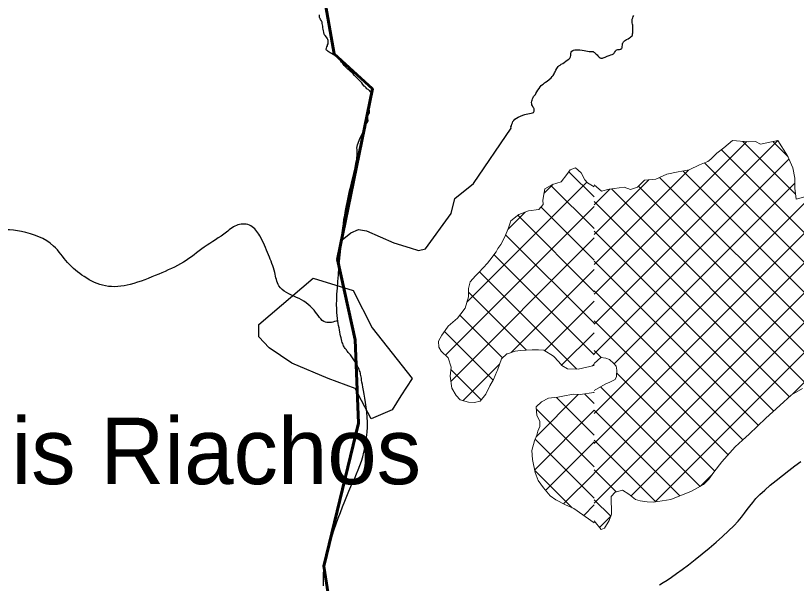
# Model space of a CAD drawing. Extents: x -1643653 to 4543381, y 1624270 to 13878484.
# Drawn here: x 707705 to 713583, y 8959679 to 8963952 of the extents above; entities that cross this region are included whole.
import ezdxf

# ---------------------------------------------------------------- set-up
doc = ezdxf.new("R2010")
doc.units = 0
doc.header["$LTSCALE"] = 200
for name, color, linetype, lineweight in [('1', 7, 'Continuous', 13), ('21', 7, 'Continuous', 25), ('24', 7, 'Continuous', 25), ('26', 7, 'Continuous', 106), ('27', 7, 'Continuous', 53), ('29', 7, 'Continuous', 13)]:
    doc.layers.add(name, color=color, linetype=linetype, lineweight=lineweight)
doc.layers.add('41', color=7, linetype='Continuous')

msp = doc.modelspace()

# ---------------------------------------------------------------- linework, layer by layer
at = {"layer": '1', "lineweight": 25}
msp.add_spline([(814781, 9009175.5), (814787.2, 9009173.4), (814796.9, 9009173.4), (814799.4, 9009172.4), (814805.1, 9009174.5), (814805.6, 9009176.5), (814811.7, 9009179.5), (814811.7, 9009179.5), (814801.5, 9009181), (814790.7, 9009181.5), (814784.1, 9009183.1), (814777.4, 9009185.1), (814778.4, 9009175.5)], degree=3, dxfattribs=at)
at = {"layer": '21'}
msp.add_lwpolyline([(709946.6, 8961976.9), (710246.8, 8961883.4), (710388.4, 8961602.9), (710691.5, 8961220.5), (710606.5, 8961090.1), (710541.4, 8960985.3), (710382.8, 8960917.3), (710261, 8961146.8), (710057.1, 8961220.5), (709785.2, 8961336.6), (709615.2, 8961452.8), (709535.9, 8961534.9), (709535.9, 8961628.4)], close=True, dxfattribs=at)
at = {"layer": '24'}
for points in [[(710000.6, 8963922), (709997.1, 8963929.1), (709994.4, 8963933.2), (709992.9, 8963937.1), (709992.3, 8963944.1), (709993.5, 8963956.8)], [(712058, 8963677.9), (712064.5, 8963673.2), (712070.9, 8963667.3), (712075.7, 8963662.8), (712082.7, 8963655.8), (712088.8, 8963649.4), (712097.8, 8963640.5), (712105.9, 8963634.6), (712111.7, 8963631.8), (712117.6, 8963631.5), (712122.6, 8963632.4), (712129.6, 8963634.1), (712136, 8963636.8), (712144.1, 8963640.2), (712158.2, 8963646.8), (712172.7, 8963652.3), (712186.9, 8963656.2), (712195.8, 8963659.8), (712206.7, 8963664.9), (712211.5, 8963669.6), (712214.5, 8963674.6), (712220.7, 8963684.6), (712224.3, 8963689.1), (712227.7, 8963692.2), (712232.4, 8963695.2), (712239.1, 8963696.6), (712244.4, 8963697.5), (712251.4, 8963697.7), (712258.6, 8963698.3), (712263.1, 8963700), (712266.7, 8963703.3), (712269.8, 8963706.4), (712271.2, 8963710.3), (712272, 8963714.7), (712272.9, 8963720.2), (712273.7, 8963729.4), (712275.1, 8963740.3), (712277.1, 8963746.2), (712279.9, 8963750.6), (712282.9, 8963754.2), (712290.2, 8963761.2), (712297.4, 8963767.6), (712305.2, 8963772.9), (712316.1, 8963778.5), (712326.2, 8963784.3), (712333.8, 8963789.8), (712340.5, 8963795.4), (712346.3, 8963800.7), (712349.4, 8963807.4), (712350.5, 8963814.6), (712351.3, 8963823), (712351.6, 8963830.8), (712351.9, 8963841.9), (712351.9, 8963855.3), (712351.9, 8963871.4), (712352.2, 8963880.8), (712350.5, 8963887.5), (712348, 8963898.4), (712346.6, 8963905.9), (712346.6, 8963916), (712348, 8963926.3), (712351.1, 8963935.2), (712355.8, 8963944.4), (712360.8, 8963953.3)], [(710341.7, 8963112), (710341.4, 8963118.8), (710343.5, 8963128.8), (710347.6, 8963139.4), (710354.1, 8963151.2), (710357.1, 8963156.2), (710358.5, 8963160.6), (710358.8, 8963163.6), (710357.9, 8963170.6), (710356.5, 8963178), (710355.6, 8963184.5), (710356.2, 8963190.1), (710358, 8963196.8), (710361.5, 8963206.8), (710364.5, 8963213.6), (710368.3, 8963221.3), (710369.5, 8963228.1), (710368.6, 8963236.9), (710367.1, 8963241.9), (710366.8, 8963249.6), (710365.6, 8963268.8), (710365.6, 8963287.6), (710367.7, 8963303.5), (710370.7, 8963313.2), (710376.6, 8963324.4), (710380.1, 8963334.5), (710382.8, 8963345.1), (710383.7, 8963357.7), (710383.1, 8963367.8), (710381.6, 8963373.7), (710378.1, 8963379.6), (710373, 8963385.8), (710370.3, 8963388.6), (710365.3, 8963391.5), (710358.8, 8963395.4), (710350.6, 8963401.6), (710343.8, 8963407.5), (710335.8, 8963415.4), (710329.3, 8963421.3), (710320.2, 8963434), (710312.5, 8963445.2), (710306.3, 8963450.8), (710298, 8963459.9), (710289.9, 8963467.5), (710278.4, 8963477.9), (710266.9, 8963490.5), (710256.9, 8963502.3), (710245.7, 8963513.2), (710235.6, 8963523), (710225.9, 8963531.8), (710215.8, 8963541), (710206.1, 8963550.1), (710201.1, 8963553.9), (710191.5, 8963563.6), (710180, 8963576.6), (710168.8, 8963590.4), (710158.4, 8963602.8), (710151.4, 8963613.1), (710145.5, 8963621.1), (710133.7, 8963633.2), (710125.7, 8963640.2), (710118, 8963645.8), (710112, 8963649.9), (710101.7, 8963656.4), (710090.1, 8963662.2), (710082.8, 8963666.7), (710073.6, 8963671.1), (710065.1, 8963676.4), (710058.6, 8963681.4), (710055, 8963685), (710050, 8963688.5), (710045.3, 8963693.2), (710043.8, 8963697), (710043.2, 8963702.1), (710045, 8963707.7), (710049.1, 8963718), (710052.1, 8963724.8), (710054.4, 8963732.6), (710057.4, 8963740.3), (710059.2, 8963748), (710059.2, 8963757.1), (710058.6, 8963764.2), (710056.2, 8963771.8), (710050.3, 8963783.3), (710045, 8963790.7), (710036.4, 8963801.9), (710030.5, 8963808.3), (710027.8, 8963813.7), (710025.7, 8963818.7), (710024.6, 8963828.1), (710023.1, 8963838.4), (710020.4, 8963850.5), (710018.7, 8963860.5), (710017.8, 8963872.3), (710015.7, 8963882.9), (710013.9, 8963891.5), (710012.2, 8963898), (710012.1, 8963902.3), (710011.2, 8963906.7), (710007.7, 8963913.2), (710000.6, 8963922)], [(711773.5, 8963542.3), (711780.2, 8963553.4), (711784.1, 8963562.6), (711789.9, 8963568.8), (711796.1, 8963573.8), (711804.2, 8963579.6), (711812.8, 8963585.5), (711824, 8963592.2), (711835.1, 8963599.4), (711846.8, 8963608.1), (711858.8, 8963616.4), (711869.4, 8963624.5), (711877.5, 8963631.7), (711880.7, 8963636.7), (711883.2, 8963642.3), (711884.6, 8963651.2), (711885.4, 8963658.7), (711885.7, 8963667.4), (711887.9, 8963675.7), (711892.9, 8963684.1), (711900.2, 8963688.6), (711906.6, 8963692.2), (711915.5, 8963694.4), (711925, 8963695), (711931.7, 8963695.2), (711952.6, 8963694.9), (711970.4, 8963693), (711985.2, 8963690.5), (711997.8, 8963687.1), (712012, 8963684.9), (712022.3, 8963683.2), (712027.3, 8963683), (712036.8, 8963682.7), (712042.7, 8963682.1), (712049.4, 8963682.1), (712053.3, 8963681), (712058, 8963677.9)], [(711435.9, 8963104.2), (711433.8, 8963114), (711437.7, 8963122.1), (711442.2, 8963135.5), (711445.2, 8963144.7), (711449.4, 8963153.9), (711455, 8963162.8), (711463.9, 8963172), (711476.2, 8963180.1), (711489.3, 8963188.1), (711506.3, 8963195.7), (711525, 8963202.6), (711538.8, 8963207.9), (711547.8, 8963210.4), (711560.6, 8963213.7), (711586.8, 8963217.9), (711596.9, 8963220.7), (711603, 8963224.1), (711606.4, 8963228.5), (711608.3, 8963233.8), (711609.7, 8963240.8), (711610.3, 8963246.9), (711609.4, 8963251.6), (711606.9, 8963256.4), (711602.7, 8963261.7), (711598.6, 8963267), (711595.8, 8963273.7), (711592.7, 8963281.1), (711590.5, 8963288.3), (711589.9, 8963297.2), (711591.3, 8963307), (711593, 8963316.8), (711596.3, 8963326.2), (711600.5, 8963335.1), (711603.6, 8963342.4), (711607.8, 8963346.6), (711614.7, 8963353.3), (711618.1, 8963358.8), (711622, 8963364.9), (711630.1, 8963379.4), (711637.1, 8963391.1), (711645.7, 8963403.6), (711654.7, 8963415.9), (711663, 8963425.6), (711671.7, 8963433.4), (711679.2, 8963439.3), (711687.3, 8963444.9), (711695.8, 8963451.5), (711707, 8963459.3), (711723.4, 8963472.1), (711737.1, 8963483.5), (711745.2, 8963492.7), (711751.9, 8963501.6), (711758.6, 8963513.6), (711763.3, 8963521.1), (711768.1, 8963530.1), (711773.5, 8963542.3)], [(710164.8, 8962317.2), (710168.7, 8962351.7), (710172.8, 8962385.1), (710177.5, 8962418), (710182.7, 8962451.3), (710188.8, 8962485.8), (710195.8, 8962521.8), (710203.5, 8962558.9), (710211.7, 8962596.3), (710220, 8962633.4), (710228.3, 8962669.3), (710236.4, 8962703.3), (710243.8, 8962734.7), (710250.5, 8962762.6), (710256.1, 8962786.7), (710260.8, 8962807), (710264.6, 8962824.2), (710267.7, 8962838.7), (710270.1, 8962851), (710271.9, 8962861.6), (710273.3, 8962870.9), (710274.4, 8962879.4), (710275.3, 8962887.5), (710275.9, 8962895.5), (710276.3, 8962903.4), (710276.6, 8962911.3), (710276.6, 8962919.3), (710276.5, 8962927.5), (710276.2, 8962936), (710275.8, 8962945), (710275.2, 8962954.4), (710280.1, 8962978.4), (710299.5, 8963033.2), (710341.7, 8963112)], [(710674.9, 8962204.1), (710737.2, 8962184.8), (710790.9, 8962198.1), (710985, 8962463.8), (711011.2, 8962574.6), (711153.5, 8962689.4), (711435.9, 8963104.2)], [(710164.4, 8962263.4), (710229.5, 8962317.3), (710287.9, 8962342), (710347.9, 8962333.1)], [(710310.3, 8961209.6), (710308.3, 8961222.6), (710306.5, 8961233.8), (710304.7, 8961243.7), (710302.9, 8961252.7), (710300.8, 8961261.4), (710298.3, 8961270), (710295.4, 8961278.7), (710292.1, 8961287.5), (710288.5, 8961296.2), (710284.5, 8961304.9), (710280.3, 8961313.5), (710275.9, 8961322), (710271.3, 8961330.4), (710266.6, 8961338.7), (710261.7, 8961346.8), (710256.8, 8961354.7), (710251.7, 8961362.5), (710246.5, 8961370.1), (710241.3, 8961377.5), (710236, 8961384.6), (710230.8, 8961391.6), (710225.5, 8961398.4), (710220.2, 8961404.9), (710215.1, 8961411.3), (710209.9, 8961417.6), (710204.9, 8961423.7), (710200.1, 8961429.8), (710195.4, 8961435.8), (710190.9, 8961441.7), (710186.6, 8961447.7), (710182.5, 8961453.9), (710178.6, 8961460.3), (710174.9, 8961467.3), (710171.3, 8961474.8), (710167.9, 8961483.2), (710164.6, 8961492.5), (710161.4, 8961502.8), (710158.2, 8961514.5), (710155.2, 8961527.2), (710152.2, 8961540.9), (710149.2, 8961555.4), (710146.2, 8961570.7), (710143.2, 8961586.5), (710140.2, 8961602.7), (710137.1, 8961619.2), (710133.9, 8961636), (710130.9, 8961653.7), (710128.1, 8961672.8), (710125.7, 8961694), (710123.8, 8961718.1), (710122.6, 8961745.6), (710122.3, 8961777.3), (710122.9, 8961813.8), (710124.7, 8961855.4), (710127.4, 8961901.3), (710130.9, 8961950.3), (710135, 8962001.2), (710139.5, 8962052.7), (710144.1, 8962103.7), (710148.7, 8962152.9), (710153.1, 8962199.2), (710157.2, 8962241.7), (710161, 8962280.7), (710164.8, 8962317.2)], [(710347.9, 8962333.1), (710553, 8962240.9), (710674.9, 8962204.1)], [(710022.2, 8959661.1), (710022.2, 8959688.7), (710022.2, 8959711.2), (710022.5, 8959729.8), (710023, 8959745.3), (710023.8, 8959759), (710025, 8959771.8), (710026.7, 8959784.9), (710028.9, 8959799.3), (710031.7, 8959815.9), (710035.3, 8959834.9), (710039.7, 8959856.5), (710045.1, 8959880.7), (710051.6, 8959907.5), (710059.3, 8959937.2), (710068.4, 8959969.7), (710078.9, 8960005.1), (710090.9, 8960043.5), (710104.3, 8960084.1), (710118.8, 8960126.3), (710134.1, 8960169.4), (710150, 8960212.7), (710166.2, 8960255.3), (710182.6, 8960296.7), (710198.7, 8960336), (710214.6, 8960372.8), (710230, 8960407.5), (710244.8, 8960440.4), (710259, 8960472.1), (710272.6, 8960503.3), (710285.4, 8960534.3), (710297.4, 8960565.8), (710308.5, 8960598.3), (710318.7, 8960632.1), (710327.8, 8960667.2), (710335.7, 8960703.3), (710342.4, 8960740.3), (710347.6, 8960778), (710351.3, 8960816.1), (710353.4, 8960854.3), (710353.8, 8960892.7), (710352.3, 8960930.7), (710349.4, 8960968.1), (710345.3, 8961004.5), (710340.4, 8961039.4), (710335, 8961072.3), (710329.6, 8961102.9), (710324.3, 8961130.7), (710319.7, 8961155.3), (710315.8, 8961176.5), (710312.8, 8961194.4), (710310.3, 8961209.6)], [(712553.4, 8959668.5), (712580.5, 8959684.9), (712610.5, 8959704), (712643.9, 8959726.3), (712681.3, 8959752.6), (712723.4, 8959783.3), (712770.3, 8959818.9), (712820.9, 8959858.5), (712873.6, 8959900.9), (712926.7, 8959944.9), (712978.7, 8959989.2), (713028, 8960032.8), (713073, 8960074.5), (713112, 8960113), (713144.1, 8960147.5), (713170.5, 8960178.6), (713192.9, 8960207.3), (713213.2, 8960234.5), (713233.2, 8960261.2), (713254.6, 8960288.2), (713279.3, 8960316.7), (713309.1, 8960347.5), (713345.1, 8960381.2), (713386.3, 8960417.3), (713431.2, 8960454.6), (713478.3, 8960492.2), (713525.8, 8960529.2), (713572.4, 8960564.6), (713616.3, 8960597.2)]]:
    msp.add_lwpolyline(points, dxfattribs=at)
msp.add_spline([(710131.8, 8961656.3), (710038.2, 8961644.6), (709952.5, 8961734.3), (709819.9, 8961831.8), (709687.4, 8961917.5), (709656.2, 8962018.9), (709609.4, 8962151.4), (709543.1, 8962295.7), (709476.8, 8962369.8), (709379.4, 8962377.6), (709293.6, 8962323), (709126, 8962209.9), (708970, 8962096.9), (708782.9, 8962007.2), (708568.5, 8961929.2), (708381.3, 8961917.5), (708221.5, 8961987.7), (708096.8, 8962093), (707991.5, 8962217.7), (707749.8, 8962326.9), (707512, 8962326.9), (707301.5, 8962284), (707215.7, 8962330.8), (707145.5, 8962459.4), (707075.3, 8962576.4), (706915.5, 8962654.3), (706724.5, 8962763.5), (706475, 8962868.8), (706285.5, 8962993.6), (706252.3, 8963024.5), (706110.5, 8963180), (706048.8, 8963234.9), (705965.3, 8963310.3), (705863.5, 8963374.4), (705840.7, 8963390.4), (705796.9, 8963407.8)], degree=3, dxfattribs=at)
at = {"layer": '26'}
for points in [[(676174.9, 8960921), (676589.7, 8959851), (677298.5, 8959085), (677905.7, 8958370.4), (678108.1, 8958127.9), (678628.8, 8957871.5), (679175.3, 8957678.5), (679634.1, 8957740.2), (680271.7, 8957890.1), (680680.6, 8958130.1), (682556.7, 8958821.8), (683435.7, 8958881.7), (684580.7, 8958673.6), (685598.3, 8958453.2), (686374.5, 8958348.3), (687212.1, 8957836.1), (687682.2, 8957630.7), (688306.1, 8957615.5), (689591.9, 8957533.9), (690585.7, 8957606.1), (691389.1, 8957793.5), (691759.3, 8957957.3), (692919.9, 8958245), (693572, 8958700.2), (694136.4, 8959422.7), (694705.3, 8960908.2), (694927.7, 8961937.4), (695327.4, 8962800.5), (695494.2, 8963028.7), (696954.2, 8966672.4), (698159, 8968028.2), (699003.1, 8968647.8), (699373.7, 8968875.2), (699705.8, 8969051.9), (700930.8, 8969479.2), (701631.8, 8969565.3), (702395, 8969409.6), (703157, 8969037.7), (703804.2, 8968640.8), (704732, 8968306.3), (704974.2, 8968343.5), (705432.6, 8968328.9), (706400.3, 8968312.2), (707482.9, 8968320.5), (708005.4, 8968381.9), (708718.3, 8968340.8), (709660.3, 8968260.6), (710627.7, 8968180.3), (711187.5, 8968089), (711873, 8967704.7), (712851.5, 8967319.2), (713361.3, 8967393.4), (714238.5, 8967122.7), (715674, 8966506.4), (716373.4, 8966312.8), (717313.4, 8965902), (718673.1, 8965375), (719658.3, 8965140.1)], [(691088.7, 8957705.7), (691389.1, 8957793.5), (691759.3, 8957957.3), (692919.9, 8958245), (693572, 8958700.2), (694136.4, 8959422.7), (694705.3, 8960908.2), (694927.7, 8961937.4), (695327.4, 8962800.5), (695494.2, 8963028.7), (696954.2, 8966672.4), (698159, 8968028.2), (699003.1, 8968647.8), (699373.7, 8968875.2), (699705.8, 8969051.9), (700930.8, 8969479.2), (701631.8, 8969565.3), (702395, 8969409.6), (703157, 8969037.7), (703804.2, 8968640.8), (704732, 8968306.3), (704974.2, 8968343.5), (705432.6, 8968328.9), (706400.3, 8968312.2), (707482.9, 8968320.5), (708005.4, 8968381.9), (708718.3, 8968340.8), (709660.3, 8968260.6), (710627.7, 8968180.3), (711187.5, 8968089), (711873, 8967704.7), (712851.5, 8967319.2), (713361.3, 8967393.4), (714238.5, 8967122.7), (715674, 8966506.4), (716373.4, 8966312.8), (717313.4, 8965902), (718673.1, 8965375), (719658.3, 8965140.1)]]:
    msp.add_spline(points, degree=3, dxfattribs=at)
at = {"layer": '27'}
msp.add_lwpolyline([(709144.8, 8957731.4), (709631.6, 8957868.5), (710077.1, 8957921), (710312.9, 8958366.7), (710103.3, 8959310.7), (710024.7, 8959808.9), (710286.7, 8960883.9), (710260.5, 8961513.2), (710129.5, 8962116.3), (710391.6, 8963401.1), (710103.3, 8963663.3), (710024.7, 8964109.1)], dxfattribs=at)
msp.add_lwpolyline([(709144.8, 8957731.4), (709631.6, 8957868.5), (710077.1, 8957921), (710312.9, 8958366.7), (710103.3, 8959310.7), (710024.7, 8959808.9), (710286.7, 8960883.9), (710260.5, 8961513.2), (710129.5, 8962116.3), (710391.6, 8963401.1), (710103.3, 8963663.3), (710024.7, 8964109.1)], dxfattribs=at)
at = {"layer": '29'}
for p, q in [((712060.8, 8961630.4), (713443.2, 8963012.7)), ((712060.8, 8961854.9), (713209.5, 8963003.6)), ((713576.7, 8962609.4), (713180.5, 8963005.6)), ((713521, 8962889.6), (713405.7, 8963004.9)), ((714433.7, 8961527.9), (713018.2, 8962943.4)), ((712060.8, 8961405.9), (713528.1, 8962873.2)), ((714288, 8961449.1), (712892, 8962845.1)), ((712060.8, 8962587), (711870.5, 8962777.3)), ((712060.8, 8962079.4), (712771.4, 8962790)), ((714144.6, 8961368), (712730.3, 8962782.2)), ((711102, 8961794.9), (712006.1, 8962699)), ((712060.8, 8962303.9), (712473.4, 8962716.5)), ((712211.1, 8961331.7), (713571.3, 8962691.8)), ((714040.2, 8961247.9), (712553.7, 8962734.3)), ((711682.3, 8962612.8), (711751.8, 8962682.3)), ((712060.8, 8962349.4), (711735.9, 8962674.4)), ((712060.8, 8962528.4), (712179.5, 8962647.1)), ((713672.2, 8961166.8), (712190.5, 8962648.5)), ((713914.7, 8961148.9), (712394.4, 8962669.1)), ((712060.8, 8960956.8), (713680.2, 8962576.2)), ((710941.5, 8961396.8), (712060.8, 8962516.2)), ((713530.7, 8961083.9), (712060.8, 8962553.7)), ((711411.7, 8962342.2), (711542.6, 8962473.2)), ((712060.8, 8962111.8), (711661.6, 8962511.1)), ((712060.8, 8960732.3), (713819.4, 8962490.9)), ((712060.8, 8961874.2), (711485.7, 8962449.4)), ((712060.8, 8960507.8), (713976, 8962423)), ((712060.8, 8960283.3), (714126.5, 8962349.1)), ((710981.8, 8961199.6), (712060.8, 8962278.6)), ((712060.8, 8961636.7), (711394.6, 8962302.9)), ((713413.7, 8960976.3), (712060.8, 8962329.2)), ((712339, 8960337), (714229.8, 8962227.8)), ((713554, 8961103), (714646.8, 8962195.8)), ((712060.8, 8961399.1), (711307.3, 8962152.6)), ((713297.1, 8960868.4), (712060.8, 8962104.7)), ((712519.7, 8960293.2), (714303.6, 8962077.1)), ((711930.8, 8961291.6), (711197.6, 8962024.7)), ((711436.4, 8961416.6), (712060.8, 8962041)), ((711550.5, 8961434.2), (711114.3, 8961870.4)), ((713181.3, 8960759.8), (712060.8, 8961880.2)), ((711687.1, 8961429.7), (712060.8, 8961803.4)), ((711370.2, 8961377), (711049.7, 8961697.5)), ((713069.8, 8960646.7), (712060.8, 8961655.7)), ((711300.8, 8961208.8), (710934, 8961575.6)), ((711815.2, 8961320.2), (712060.8, 8961565.8)), ((712112.5, 8961379.5), (712060.8, 8961431.2)), ((711211.2, 8961060.8), (710982.1, 8961289.9)), ((711073.4, 8961053.6), (711347.8, 8961328)), ((712048.5, 8961315.9), (712060.8, 8961328.2)), ((712968.2, 8960523.8), (712229.4, 8961262.6)), ((712060.8, 8961032.4), (711988.6, 8961104.6)), ((712060.8, 8961117.3), (712058.1, 8961115.8)), ((712859.1, 8960408.4), (712108.8, 8961158.7)), ((711624.6, 8960783.2), (711941.6, 8961100.2)), ((712060.8, 8960794.8), (711777.2, 8961078.4)), ((712060.8, 8960557.2), (711625.5, 8960992.6)), ((711613.3, 8960534.4), (712060.8, 8960981.9)), ((712706.1, 8960336.9), (712060.8, 8960982.2)), ((712060.8, 8960319.6), (711616.7, 8960763.8)), ((712524.6, 8960293.8), (712060.8, 8960757.6)), ((711695.4, 8960378.8), (712060.8, 8960744.3)), ((711894.2, 8960248.7), (711614.7, 8960528.2)), ((712226, 8960368), (712060.8, 8960533.1)), ((711831.2, 8960277.1), (712060.8, 8960506.7)), ((712859.9, 8960408.8), (712948.8, 8960497.8)), ((712185.8, 8960183.7), (712060.8, 8960308.6)), ((711907, 8960243.2), (712060.8, 8960134.7)), ((711982, 8960190.3), (712060.8, 8960269.1)), ((712101.2, 8960099.2), (712185.9, 8960183.9))]:
    msp.add_line(p, q, dxfattribs=at)
at = {"layer": '29', "lineweight": 53}
for points in [[(709105.2, 8957746.2), (709631.6, 8957868.5), (710077.1, 8957921), (710312.9, 8958366.7), (710103.3, 8959310.7), (710024.7, 8959808.9), (710286.7, 8960883.9), (710260.5, 8961513.2), (710129.5, 8962116.3), (710391.6, 8963401.1), (710103.3, 8963663.3), (710024.7, 8964109.1)], [(710024.7, 8964109.1), (710103.3, 8963663.3), (710391.6, 8963401.1), (710129.5, 8962116.3), (710260.5, 8961513.2), (710286.7, 8960883.9), (710024.7, 8959808.9), (710103.3, 8959310.7), (710312.9, 8958366.7), (710077.1, 8957921), (709631.6, 8957868.5), (709105.2, 8957746.2)]]:
    msp.add_lwpolyline(points, dxfattribs=at)
at = {"layer": '29'}
for points in [[(713443.5, 8963012.8), (713312.7, 8962985.5), (713275.8, 8963005.6), (713221.2, 8963002.8), (713102.9, 8963011.1), (713036.3, 8962957), (712984, 8962917.7), (712939.7, 8962871.7), (712915.7, 8962855.1), (712854.8, 8962829.4), (712776.2, 8962790.8), (712692.4, 8962775.2), (712607.4, 8962758.2), (712526.2, 8962722.1), (712439.9, 8962712.9), (712386.8, 8962661.8), (712333.5, 8962643.8), (712286.4, 8962661.3), (712173.3, 8962646.2), (712117, 8962629.8), (712060.8, 8962677.3)], [(713443.5, 8963012.8), (713517.5, 8962897.6), (713557, 8962807), (713570.7, 8962728.5), (713571.8, 8962652.7), (713581.1, 8962570.3), (713646.7, 8962589.4)], [(712060.8, 8962662.9), (712011.2, 8962692.8), (711991.1, 8962717.1), (711962.4, 8962769.4), (711920.9, 8962806.5), (711880.1, 8962791.7), (711855.7, 8962755.1), (711812.1, 8962702.2), (711748.4, 8962681.2), (711688.5, 8962648.7), (711673.8, 8962563.8), (711677.3, 8962529.5), (711645.2, 8962491.7), (711567.7, 8962482.3), (711492.6, 8962455), (711433.8, 8962407.3), (711416.9, 8962354.2), (711388.3, 8962288.4), (711357.4, 8962229.1), (711335.5, 8962200.1), (711323.9, 8962173.5), (711275.1, 8962111.8), (711257.1, 8962087.8), (711193.1, 8962019.9), (711168.7, 8961993.4), (711126.4, 8961948.1), (711114.6, 8961898.7), (711114, 8961836.5), (711089.1, 8961750.5), (711058.3, 8961707.6), (711031.4, 8961676.1), (710961.1, 8961615.8), (710939.2, 8961583), (710913.5, 8961546.5), (710890.2, 8961501), (710891.1, 8961457.8), (710909.9, 8961425.9), (710962.7, 8961377.2), (710983.7, 8961306), (710976.7, 8961237.5)], [(712060.8, 8962662.9), (712011.2, 8962692.8), (711991.1, 8962717.1), (711962.4, 8962769.4), (711920.9, 8962806.5), (711880.1, 8962791.7), (711855.7, 8962755.1), (711812.1, 8962702.2), (711748.4, 8962681.2), (711688.5, 8962648.7), (711673.8, 8962563.8), (711677.3, 8962529.5), (711645.2, 8962491.7), (711567.7, 8962482.3), (711492.6, 8962455), (711433.8, 8962407.3), (711416.9, 8962354.2), (711388.3, 8962288.4), (711357.4, 8962229.1), (711335.5, 8962200.1), (711323.9, 8962173.5), (711275.1, 8962111.8), (711257.1, 8962087.8), (711193.1, 8962019.9), (711168.7, 8961993.4), (711126.4, 8961948.1), (711114.6, 8961898.7), (711114, 8961836.6), (711089.2, 8961750.5), (711058.3, 8961707.6), (711031.4, 8961676.1), (710961.1, 8961615.8), (710939.2, 8961583), (710913.5, 8961546.5), (710890.2, 8961501), (710891.1, 8961457.8), (710909.9, 8961425.9), (710962.7, 8961377.2), (710983.7, 8961306), (710976.7, 8961237.5)], [(710976.7, 8961237.5), (710988.6, 8961148.6), (711021.1, 8961093.7), (711052.6, 8961059.2), (711115.9, 8961042.1), (711160.3, 8961040.5), (711203.5, 8961051.5), (711245.8, 8961103.1), (711275.6, 8961165.1), (711303.9, 8961214.3), (711327.3, 8961273.7), (711332.5, 8961283.9), (711362.4, 8961369.9), (711403.4, 8961407.6), (711408.4, 8961407.5), (711465.7, 8961426.1), (711505.1, 8961432.1), (711595.3, 8961436.3), (711640.9, 8961435.9), (711681.5, 8961433), (711756, 8961387.9), (711793.7, 8961347), (711816.3, 8961318.9), (711860.5, 8961294.4), (711941.7, 8961291.1), (712060.8, 8961318.7)], [(710976.7, 8961237.5), (710988.6, 8961148.6), (711021.1, 8961093.7), (711052.6, 8961059.2), (711115.9, 8961042.1), (711160.3, 8961040.5), (711203.5, 8961051.5), (711245.8, 8961103.1), (711275.6, 8961165.1), (711303.9, 8961214.3), (711327.3, 8961273.7), (711332.5, 8961283.8), (711362.4, 8961369.9), (711403.4, 8961407.6), (711408.4, 8961407.5), (711465.7, 8961426.1), (711505.1, 8961432.1), (711595.2, 8961436.3), (711640.9, 8961435.9), (711681.5, 8961433), (711756, 8961388), (711793.7, 8961347), (711816.3, 8961318.9), (711860.5, 8961294.4), (711941.7, 8961291.1), (712060.8, 8961318.7)], [(712060.8, 8961333.1), (712111.8, 8961379.6), (712149.9, 8961373.5), (712176.7, 8961363.4), (712209.9, 8961333.1), (712226.5, 8961314.1), (712230.4, 8961283.6), (712228.1, 8961236.6), (712218.1, 8961212.4), (712180.1, 8961194.4), (712144.6, 8961179), (712060.8, 8961131.6)], [(712060.8, 8961115.7), (712058.1, 8961115.8), (711956.5, 8961099.4), (711903.2, 8961102.4), (711824.4, 8961087.9), (711786.2, 8961079.3), (711717.6, 8961072.3), (711665.4, 8961046.1), (711624.4, 8961007.1), (711628.9, 8960943.7), (711652.7, 8960900.3), (711651, 8960859.7), (711636.8, 8960824.3), (711628.9, 8960793.9), (711612, 8960752.2), (711592.3, 8960680), (711596.8, 8960611.4), (711617.5, 8960514.8), (711639.8, 8960452.4), (711678.7, 8960398.8), (711730.2, 8960337.4), (711773, 8960307.9), (711846.3, 8960269.1), (711907, 8960243.2)], [(712060.8, 8961115.7), (712058.1, 8961115.8), (711956.5, 8961099.4), (711903.2, 8961102.4), (711824.4, 8961087.9), (711786.2, 8961079.3), (711717.6, 8961072.3), (711665.4, 8961046.1), (711624.4, 8961007.1), (711628.9, 8960943.7), (711652.7, 8960900.3), (711651, 8960859.7), (711636.8, 8960824.3), (711628.9, 8960793.9), (711612, 8960752.2), (711592.3, 8960680), (711596.8, 8960611.4), (711617.5, 8960514.8), (711639.8, 8960452.4), (711678.7, 8960398.8), (711730.2, 8960337.4), (711773, 8960307.9), (711846.3, 8960269.1), (711907, 8960243.2), (712060.8, 8960134.7)], [(712060.8, 8960149.1), (712113.3, 8960084.1), (712139.3, 8960095.2), (712173.2, 8960152.9), (712192.5, 8960199.9), (712188.7, 8960332.9), (712219.3, 8960366.2), (712273.1, 8960380.6), (712322.4, 8960349.7), (712373.1, 8960310.7), (712406.5, 8960300.6), (712460.1, 8960291.8), (712507.3, 8960291.4), (712637.4, 8960309.5), (712793.8, 8960372), (712883.7, 8960422.1), (712923.9, 8960463.7), (712962.3, 8960516.2), (713022.5, 8960594), (713123.7, 8960706.8), (713178.3, 8960757), (713227.4, 8960802.2), (713353.8, 8960922.3), (713458.5, 8961016.8), (713547.1, 8961099.2), (713629.5, 8961144.9)]]:
    msp.add_lwpolyline(points, dxfattribs=at)

# ---------------------------------------------------------------- texts
at = {"layer": '41'}
msp.add_text('Dois Riachos', height=500, dxfattribs=at).set_placement((706819.1, 8960425.8))

doc.saveas('drawing.dxf')
